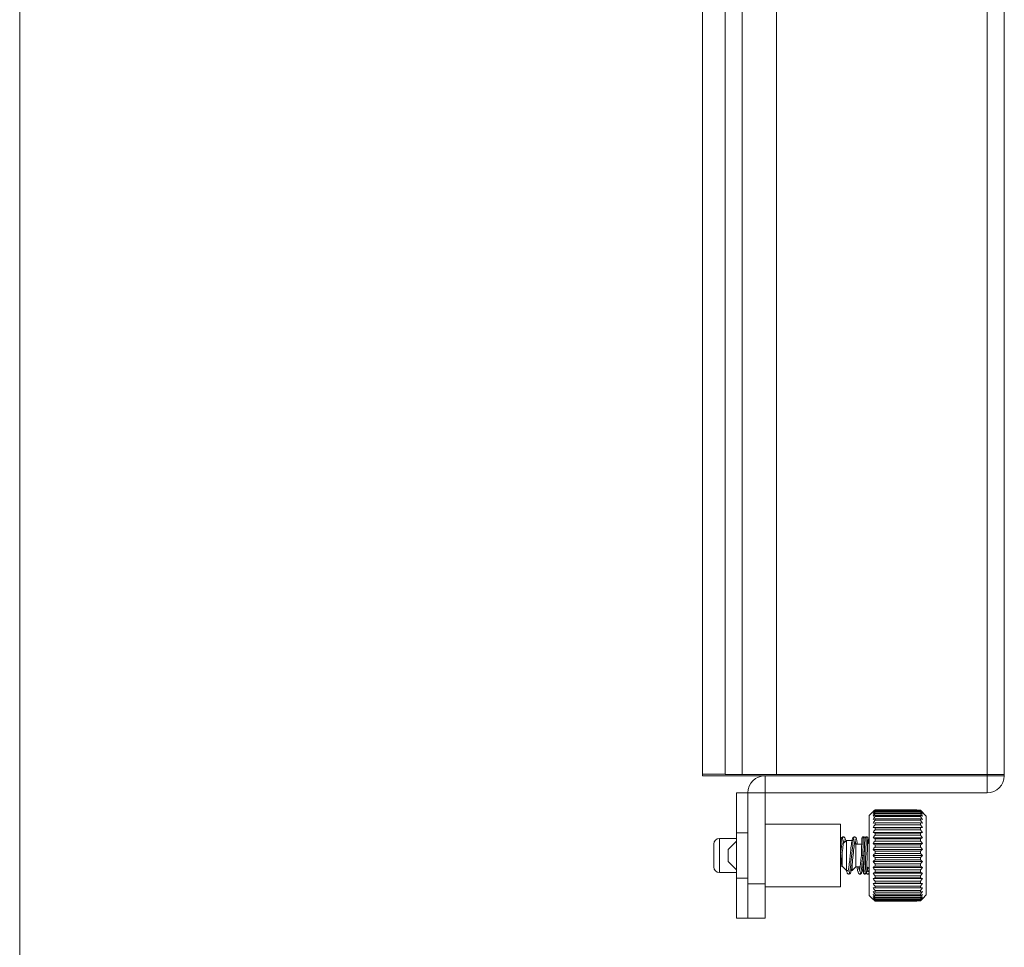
# Model space of a CAD drawing. Header units: millimetres. Extents: x 3925 to 5043, y -86 to 778.
# Tile 274 of 439: x 4484 to 4505, y 403 to 423. Entities that reach past the tile are written whole.
import ezdxf

# ---------------------------------------------------------------- set-up
doc = ezdxf.new("R2010")
doc.units = ezdxf.units.MM
doc.header["$LTSCALE"] = 46.255
doc.linetypes.add('SLD-Solid', pattern=[0])
doc.layers.add('Form', color=7, linetype='CONTINUOUS', lineweight=13)
for name, color, linetype in [('H30K-FOG-FILDXF_CONTINUOUS_LINE', 7, 'CONTINUOUS'), ('H30K-SPONGE-DXF_CONTINUOUS_LINE', 7, 'CONTINUOUS'), ('PIN-D3_L3-T1DXF_CONTINUOUS_LINE', 7, 'CONTINUOUS'), ('SW3DPS-52-39DXF_CONTINUOUS_LINE', 7, 'CONTINUOUS')]:
    doc.layers.add(name, color=color, linetype=linetype)

msp = doc.modelspace()

# ---------------------------------------------------------------- linework, layer by layer
at = {"layer": 'Form', "color": 7, "linetype": 'SLD-Solid', "lineweight": 0}
msp.add_line((4483.7114, 752.1606), (4483.7114, 280.2171), dxfattribs=at)
at = {"layer": 'H30K-FOG-FILDXF_CONTINUOUS_LINE', "color": 7, "linetype": 'Continuous', "lineweight": 0}
for p, q in [((4505.3171, 406.4311), (4505.3171, 439.2561)), ((4499.1921, 406.4561), (4499.1921, 439.2311)), ((4499.5671, 406.4561), (4499.5671, 439.2311)), ((4500.3171, 406.4561), (4500.3171, 439.2311)), ((4504.9421, 406.4561), (4504.9421, 439.2311)), ((4499.1924, 406.4561), (4500.3171, 406.4561)), ((4504.9421, 406.4311), (4500.0671, 406.4311)), ((4500.0671, 403.3061), (4500.0671, 406.4311)), ((4500.3171, 406.4561), (4505.3171, 406.4561)), ((4504.9421, 406.4561), (4504.9421, 406.4311)), ((4505.3171, 406.4311), (4504.9421, 406.4311)), ((4504.9421, 406.0561), (4504.9421, 406.4311)), ((4499.6921, 406.0561), (4504.9421, 406.0561)), ((4499.6921, 403.3061), (4499.6921, 406.0561)), ((4500.0671, 404.0561), (4499.6921, 404.0561)), ((4500.0671, 403.3061), (4499.6921, 403.3061))]:
    msp.add_line(p, q, dxfattribs=at)
for centre, start, end in [((4500.0671, 406.0561), 90, 180), ((4504.9421, 406.4311), 270, 0)]:
    msp.add_arc(centre, 0.375, start, end, dxfattribs=at)
at = {"layer": 'H30K-SPONGE-DXF_CONTINUOUS_LINE', "color": 7, "linetype": 'Continuous', "lineweight": 0}
for p, q in [((4498.6921, 439.2186), (4498.6921, 406.4686)), ((4499.1924, 406.4686), (4498.6921, 406.4686)), ((4498.6921, 406.4311), (4498.6921, 406.4686)), ((4500.0671, 406.4311), (4498.6921, 406.4311)), ((4499.4421, 406.0561), (4499.6921, 406.0561)), ((4499.4421, 403.3061), (4499.4421, 406.0561)), ((4499.4421, 405.1811), (4499.6921, 405.1811)), ((4499.6921, 403.9107), (4499.6921, 405.1811)), ((4499.6921, 403.9783), (4499.6921, 405.1811)), ((4499.4421, 404.1811), (4499.6921, 404.1811)), ((4499.4421, 403.3061), (4499.6921, 403.3061))]:
    msp.add_line(p, q, dxfattribs=at)
at = {"layer": 'PIN-D3_L3-T1DXF_CONTINUOUS_LINE', "color": 7, "linetype": 'Continuous', "lineweight": 0}
for p, q in [((4498.9421, 404.9311), (4498.9421, 404.4311)), ((4499.0671, 405.0561), (4499.4421, 405.0561)), ((4499.0671, 405.0561), (4499.0671, 404.3061)), ((4499.0671, 404.3061), (4499.4421, 404.3061))]:
    msp.add_line(p, q, dxfattribs=at)
for centre, start, end in [((4499.0671, 404.9311), 90, 180), ((4499.0671, 404.4311), 180, 270)]:
    msp.add_arc(centre, 0.125, start, end, dxfattribs=at)
at = {"layer": 'SW3DPS-52-39DXF_CONTINUOUS_LINE', "color": 7, "linetype": 'Continuous', "lineweight": 0}
for p, q in [((4502.3551, 405.5561), (4502.4356, 405.6366)), ((4502.3551, 403.8061), (4502.3551, 405.5561)), ((4502.4359, 405.6364), (4502.4575, 405.657)), ((4502.4575, 405.657), (4502.4801, 405.6781)), ((4502.4801, 405.6811), (4502.4711, 405.6721)), ((4502.4801, 405.6811), (4503.3988, 405.6811)), ((4502.4801, 405.6781), (4503.3988, 405.6781)), ((4502.4801, 405.6725), (4502.4801, 405.6781)), ((4502.4801, 405.6725), (4503.4801, 405.6725)), ((4502.4801, 405.6575), (4503.4801, 405.6575)), ((4502.4801, 405.6447), (4502.4801, 405.6575)), ((4502.4801, 405.6447), (4503.4801, 405.6447)), ((4502.4801, 405.6179), (4503.4801, 405.6179)), ((4502.4801, 405.598), (4502.4801, 405.6179)), ((4502.4801, 405.598), (4503.4801, 405.598)), ((4502.4801, 405.5601), (4503.4801, 405.5601)), ((4502.4801, 405.5336), (4502.4801, 405.5601)), ((4503.3988, 405.673), (4503.3988, 405.6811)), ((4503.3988, 405.673), (4503.4801, 405.673)), ((4503.4801, 405.673), (4503.6051, 405.5469)), ((4503.4801, 405.6447), (4503.4801, 405.6575)), ((4503.4801, 405.598), (4503.4801, 405.6179)), ((4503.4801, 405.5336), (4503.4801, 405.5601)), ((4503.6051, 405.5469), (4503.6051, 403.8154)), ((4501.7241, 405.3686), (4500.0671, 405.3686)), ((4501.7241, 405.3686), (4501.7241, 403.9936)), ((4502.4359, 405.4735), (4502.4801, 405.4852)), ((4502.4359, 405.3914), (4502.4801, 405.3946)), ((4502.4801, 405.5336), (4503.4801, 405.5336)), ((4502.4801, 405.4852), (4503.4801, 405.4852)), ((4502.4801, 405.4525), (4502.4801, 405.4852)), ((4502.4801, 405.4525), (4503.4801, 405.4525)), ((4502.4801, 405.3946), (4503.4801, 405.3946)), ((4502.4801, 405.3565), (4502.4801, 405.3946)), ((4502.4801, 405.3565), (4503.4801, 405.3565)), ((4503.4801, 405.4852), (4503.5243, 405.4735)), ((4503.4801, 405.4525), (4503.4801, 405.4852)), ((4503.4801, 405.3946), (4503.5243, 405.3914)), ((4503.4801, 405.3565), (4503.4801, 405.3946)), ((4503.5243, 405.2955), (4502.4359, 405.2955)), ((4502.4359, 405.2955), (4502.4801, 405.2902)), ((4503.5243, 405.1876), (4502.4359, 405.1876)), ((4502.4359, 405.1876), (4502.4801, 405.1739)), ((4502.4801, 405.2902), (4503.4801, 405.2902)), ((4502.4801, 405.2472), (4502.4801, 405.2902)), ((4502.4801, 405.2472), (4503.4801, 405.2472)), ((4502.4801, 405.1739), (4503.4801, 405.1739)), ((4502.4801, 405.127), (4502.4801, 405.1739)), ((4502.4801, 405.127), (4503.4801, 405.127)), ((4503.4801, 405.2902), (4503.5243, 405.2955)), ((4503.4801, 405.2472), (4503.4801, 405.2902)), ((4503.4801, 405.1739), (4503.5243, 405.1876)), ((4503.4801, 405.127), (4503.4801, 405.1739)), ((4499.2563, 404.8113), (4499.4421, 404.9971)), ((4501.7841, 404.942), (4501.8534, 405.0113)), ((4501.9764, 405.0113), (4501.8534, 405.0113)), ((4501.8534, 404.3509), (4501.8534, 405.0113)), ((4501.9797, 405.0269), (4501.9755, 405.0071)), ((4502.0083, 405.0374), (4502.0021, 405.0013)), ((4502.0315, 404.9599), (4502.0603, 404.9311)), ((4502.0576, 404.9337), (4502.0572, 404.9367)), ((4502.1875, 404.9311), (4502.0603, 404.9311)), ((4502.0603, 404.9311), (4502.0603, 404.4311)), ((4502.1876, 404.9363), (4502.1856, 404.8766)), ((4502.189, 404.9725), (4502.1876, 404.9363)), ((4502.1899, 404.9925), (4502.189, 404.9725)), ((4502.1908, 405.0096), (4502.1899, 404.9925)), ((4502.2492, 404.8781), (4502.2506, 404.9211)), ((4502.2513, 404.9362), (4502.2495, 404.8821)), ((4502.2506, 404.9211), (4502.252, 404.9578)), ((4502.2526, 404.9696), (4502.2513, 404.9362)), ((4502.252, 404.9578), (4502.2528, 404.9786)), ((4502.2534, 404.9886), (4502.2526, 404.9696)), ((4502.2528, 404.9786), (4502.2537, 404.9965)), ((4502.2542, 405.005), (4502.2534, 404.9886)), ((4502.2555, 405.029), (4502.2561, 405.0359)), ((4502.2559, 405.0334), (4502.2562, 405.0375)), ((4502.2568, 405.0448), (4502.2562, 405.0375)), ((4502.2562, 405.0373), (4502.2562, 405.0375)), ((4502.2822, 404.9311), (4502.2803, 404.8665)), ((4502.3122, 404.8572), (4502.3137, 404.9042)), ((4502.3137, 404.9042), (4502.3151, 404.9446)), ((4502.3151, 404.9446), (4502.3165, 404.9783)), ((4502.3165, 404.9783), (4502.3174, 404.9969)), ((4502.3286, 405.0079), (4502.3278, 405.0222)), ((4502.3294, 404.991), (4502.3286, 405.0079)), ((4502.3303, 404.9714), (4502.3294, 404.991)), ((4502.331, 404.9523), (4502.3303, 404.9714)), ((4503.5243, 405.0699), (4502.4359, 405.0699)), ((4503.5243, 404.9446), (4502.4359, 404.9446)), ((4502.4801, 405.048), (4503.4801, 405.048)), ((4502.4801, 404.9981), (4502.4801, 405.048)), ((4502.4801, 404.9981), (4503.4801, 404.9981)), ((4502.4801, 404.9149), (4503.4801, 404.9149)), ((4502.4801, 404.863), (4502.4801, 404.9149)), ((4503.4801, 404.9981), (4503.4801, 405.048)), ((4503.4801, 404.863), (4503.4801, 404.9149)), ((4499.2563, 404.551), (4499.2563, 404.8113)), ((4501.7613, 404.7494), (4501.7613, 404.443)), ((4502.1806, 404.7), (4502.1801, 404.6811)), ((4502.1801, 404.6811), (4502.2436, 404.6811)), ((4502.1856, 404.8766), (4502.1806, 404.7)), ((4502.244, 404.6878), (4502.2435, 404.6683)), ((4502.2436, 404.6811), (4502.2441, 404.6979)), ((4502.2495, 404.8821), (4502.244, 404.6878)), ((4502.2441, 404.6979), (4502.2472, 404.8118)), ((4502.2472, 404.8118), (4502.2492, 404.8781)), ((4502.2803, 404.8665), (4502.2787, 404.8071)), ((4502.3012, 404.467), (4502.3122, 404.8572)), ((4503.5243, 404.8141), (4502.4359, 404.8141)), ((4503.5243, 404.6811), (4502.4359, 404.6811)), ((4502.4801, 404.863), (4503.4801, 404.863)), ((4502.4801, 404.7773), (4503.4801, 404.7773)), ((4502.4801, 404.7244), (4502.4801, 404.7773)), ((4502.4801, 404.7244), (4503.4801, 404.7244)), ((4503.4801, 404.7244), (4503.4801, 404.7773)), ((4499.2563, 404.551), (4499.4421, 404.3651)), ((4501.9801, 404.505), (4501.9801, 404.3509)), ((4502.2384, 404.4877), (4502.237, 404.445)), ((4502.2403, 404.5544), (4502.2384, 404.4877)), ((4502.2435, 404.6683), (4502.2403, 404.5544)), ((4502.2993, 404.4119), (4502.3012, 404.467)), ((4503.5243, 404.5481), (4502.4359, 404.5481)), ((4502.4801, 404.6379), (4503.4801, 404.6379)), ((4502.4801, 404.5849), (4502.4801, 404.6379)), ((4502.4801, 404.5849), (4503.4801, 404.5849)), ((4502.4801, 404.4992), (4503.4801, 404.4992)), ((4502.4801, 404.4473), (4502.4801, 404.4992)), ((4503.4801, 404.5849), (4503.4801, 404.6379)), ((4503.4801, 404.4473), (4503.4801, 404.4992)), ((4501.7613, 404.443), (4501.7278, 404.443)), ((4501.7613, 404.443), (4501.8534, 404.3509)), ((4501.8934, 404.3509), (4501.8534, 404.3509)), ((4501.9343, 404.3748), (4501.9281, 404.3356)), ((4501.9801, 404.3509), (4501.958, 404.3509)), ((4501.9801, 404.3509), (4502.0603, 404.4311)), ((4502.1518, 404.4311), (4502.0603, 404.4311)), ((4502.1507, 404.4234), (4502.1496, 404.4311)), ((4502.2365, 404.4311), (4502.2155, 404.4311)), ((4502.2193, 404.4311), (4502.2198, 404.4161)), ((4502.2198, 404.4161), (4502.2212, 404.3819)), ((4502.2212, 404.3819), (4502.2221, 404.3627)), ((4502.2221, 404.3627), (4502.223, 404.3463)), ((4502.2344, 404.379), (4502.2336, 404.3626)), ((4502.2356, 404.4089), (4502.2344, 404.379)), ((4502.237, 404.445), (4502.2356, 404.4089)), ((4502.2971, 404.3608), (4502.2979, 404.379)), ((4502.2979, 404.379), (4502.2993, 404.4119)), ((4502.299, 404.283), (4502.2994, 404.2825)), ((4502.2994, 404.2825), (4502.306, 404.2767)), ((4502.306, 404.2767), (4502.3143, 404.2729)), ((4502.3143, 404.2729), (4502.3233, 404.2716)), ((4502.3233, 404.3351), (4502.323, 404.335)), ((4502.3233, 404.2716), (4502.3237, 404.2716)), ((4502.3233, 404.2716), (4502.3237, 404.2716)), ((4502.3495, 404.36), (4502.3483, 404.3854)), ((4502.3503, 404.3456), (4502.3495, 404.36)), ((4502.3548, 404.3077), (4502.3523, 404.3164)), ((4503.5243, 404.4177), (4502.4359, 404.4177)), ((4503.5243, 404.2924), (4502.4359, 404.2924)), ((4502.4801, 404.4473), (4503.4801, 404.4473)), ((4502.4801, 404.3642), (4503.4801, 404.3642)), ((4502.4801, 404.3143), (4502.4801, 404.3642)), ((4502.4801, 404.3143), (4503.4801, 404.3143)), ((4503.4801, 404.3143), (4503.4801, 404.3642)), ((4502.4801, 404.1884), (4502.4359, 404.1746)), ((4503.5243, 404.1746), (4502.4359, 404.1746)), ((4502.4801, 404.0721), (4502.4359, 404.0667)), ((4503.5243, 404.0667), (4502.4359, 404.0667)), ((4502.4801, 404.2353), (4503.4801, 404.2353)), ((4502.4801, 404.1884), (4502.4801, 404.2353)), ((4502.4801, 404.1884), (4503.4801, 404.1884)), ((4502.4801, 404.115), (4503.4801, 404.115)), ((4502.4801, 404.0721), (4502.4801, 404.115)), ((4502.4801, 404.0721), (4503.4801, 404.0721)), ((4503.4801, 404.1884), (4503.4801, 404.2353)), ((4503.5243, 404.1746), (4503.4801, 404.1884)), ((4503.4801, 404.0721), (4503.4801, 404.115)), ((4503.5243, 404.0667), (4503.4801, 404.0721)), ((4500.0671, 403.9936), (4501.7241, 403.9936)), ((4502.4801, 403.9676), (4502.4359, 403.9708)), ((4502.4801, 403.8771), (4502.4359, 403.8887)), ((4502.4801, 404.0058), (4503.4801, 404.0058)), ((4502.4801, 403.9676), (4502.4801, 404.0058)), ((4502.4801, 403.9676), (4503.4801, 403.9676)), ((4502.4801, 403.9097), (4503.4801, 403.9097)), ((4502.4801, 403.8771), (4502.4801, 403.9097)), ((4502.4801, 403.8771), (4503.4801, 403.8771)), ((4502.4801, 403.8287), (4503.4801, 403.8287)), ((4502.4801, 403.8021), (4502.4801, 403.8287)), ((4503.4801, 403.9676), (4503.4801, 404.0058)), ((4503.5243, 403.9708), (4503.4801, 403.9676)), ((4503.4801, 403.8771), (4503.4801, 403.9097)), ((4503.5243, 403.8887), (4503.4801, 403.8771)), ((4503.4801, 403.8021), (4503.4801, 403.8287)), ((4503.6051, 403.8154), (4503.5288, 403.7383)), ((4502.3551, 403.8061), (4502.4356, 403.7256)), ((4502.4711, 403.6901), (4502.4801, 403.6812)), ((4502.4801, 403.8021), (4503.4801, 403.8021)), ((4502.4801, 403.7642), (4503.4801, 403.7642)), ((4502.4801, 403.7443), (4502.4801, 403.7642)), ((4502.4801, 403.7443), (4503.4801, 403.7443)), ((4502.4801, 403.7176), (4503.4801, 403.7176)), ((4502.4801, 403.7048), (4502.4801, 403.7176)), ((4502.4801, 403.7048), (4503.4801, 403.7048)), ((4502.4801, 403.6897), (4503.4801, 403.6897)), ((4502.4801, 403.6842), (4502.4801, 403.6897)), ((4502.4801, 403.6842), (4503.3988, 403.6842)), ((4502.4801, 403.6812), (4503.3988, 403.6812)), ((4503.3988, 403.6892), (4503.4801, 403.6892)), ((4503.3988, 403.6812), (4503.3988, 403.6892)), ((4503.4801, 403.7443), (4503.4801, 403.7642)), ((4503.5288, 403.7383), (4503.4801, 403.6892)), ((4503.4801, 403.7048), (4503.4801, 403.7176))]:
    msp.add_line(p, q, dxfattribs=at)
for points in [[(4502.4801, 405.6725), (4502.4575, 405.6472), (4502.4359, 405.6224)], [(4502.4711, 405.6721), (4502.4532, 405.6541), (4502.4359, 405.6364)], [(4502.4359, 405.6224), (4502.4575, 405.6398), (4502.4801, 405.6575)], [(4502.4801, 405.6447), (4502.4575, 405.6171), (4502.4359, 405.5902)], [(4502.4359, 405.5902), (4502.4575, 405.6039), (4502.4801, 405.6179)], [(4502.4801, 405.598), (4502.4575, 405.5688), (4502.4359, 405.5402)], [(4502.4359, 405.5402), (4502.4575, 405.55), (4502.4801, 405.5601)], [(4503.5243, 405.6224), (4503.5026, 405.6472), (4503.4801, 405.6725)], [(4503.4801, 405.6575), (4503.5026, 405.6398), (4503.5243, 405.6224)], [(4503.5243, 405.5902), (4503.5026, 405.6171), (4503.4801, 405.6447)], [(4503.4801, 405.6179), (4503.5026, 405.6039), (4503.5243, 405.5902)], [(4503.5243, 405.5402), (4503.5026, 405.5688), (4503.4801, 405.598)], [(4503.4801, 405.5601), (4503.5026, 405.55), (4503.5243, 405.5402)], [(4502.4801, 405.5336), (4502.4575, 405.5032), (4502.4359, 405.4735)], [(4502.4801, 405.4525), (4502.4575, 405.4216), (4502.4359, 405.3914)], [(4502.4801, 405.3565), (4502.4575, 405.3256), (4502.4359, 405.2955)], [(4503.5243, 405.4735), (4503.5026, 405.5032), (4503.4801, 405.5336)], [(4503.5243, 405.3914), (4503.5026, 405.4216), (4503.4801, 405.4525)], [(4503.5243, 405.2955), (4503.5026, 405.3256), (4503.4801, 405.3565)], [(4502.4801, 405.2472), (4502.4575, 405.2171), (4502.4359, 405.1876)], [(4502.4801, 405.127), (4502.4575, 405.0981), (4502.4359, 405.0699)], [(4503.5243, 405.1876), (4503.5026, 405.2171), (4503.4801, 405.2472)], [(4503.5243, 405.0699), (4503.5026, 405.0981), (4503.4801, 405.127)], [(4501.7837, 405.0907), (4501.7743, 405.0894), (4501.7632, 405.0843), (4501.7543, 405.076), (4501.7476, 405.0655), (4501.7426, 405.0538), (4501.7383, 405.04), (4501.7341, 405.023), (4501.7299, 405.0021), (4501.7255, 404.9767), (4501.7241, 404.9673)], [(4501.7672, 405.0548), (4501.7611, 405.0236), (4501.7549, 404.9835), (4501.7486, 404.9357), (4501.7424, 404.8816), (4501.7362, 404.8224), (4501.7301, 404.7601), (4501.7241, 404.6976)], [(4501.7611, 404.7473), (4501.7659, 404.7924), (4501.7705, 404.8338), (4501.7749, 404.8715), (4501.7791, 404.9055), (4501.7832, 404.936)], [(4501.7837, 405.0907), (4501.7796, 405.0885), (4501.7734, 405.0766), (4501.7672, 405.0548)], [(4501.7832, 404.936), (4501.7872, 404.9628), (4501.7911, 404.9855), (4501.7947, 405.004), (4501.798, 405.0184), (4501.8008, 405.0287), (4501.803, 405.0348), (4501.8032, 405.0353)], [(4501.8385, 404.9964), (4501.8364, 405.0077), (4501.8323, 405.0273), (4501.8281, 405.0432), (4501.8238, 405.0563), (4501.8191, 405.0667), (4501.8132, 405.0759), (4501.8045, 405.084), (4501.7934, 405.0893), (4501.7837, 405.0907)], [(4501.8073, 404.9652), (4501.8062, 404.9708), (4501.7998, 404.998), (4501.7959, 405.0093)], [(4501.9755, 405.0071), (4501.9713, 404.9833), (4501.9669, 404.9554), (4501.9624, 404.9229), (4501.9577, 404.886), (4501.9529, 404.8452), (4501.948, 404.801), (4501.943, 404.7545), (4501.9332, 404.659)], [(4502.0021, 405.0013), (4501.996, 404.9573), (4501.9899, 404.9063), (4501.9837, 404.8495), (4501.9775, 404.7884), (4501.9713, 404.7246)], [(4502.0284, 405.0907), (4502.019, 405.0894), (4502.0079, 405.0843), (4501.9992, 405.0763), (4501.9932, 405.0672), (4501.9883, 405.0565), (4501.9839, 405.0432), (4501.9797, 405.0269)], [(4501.9933, 404.6266), (4502.0068, 404.7568), (4502.011, 404.7964), (4502.0152, 404.8341), (4502.0193, 404.8696), (4502.0234, 404.9022), (4502.0273, 404.9315), (4502.031, 404.9571)], [(4502.0283, 405.0907), (4502.0268, 405.0904), (4502.0206, 405.0827), (4502.0145, 405.0648), (4502.0083, 405.0374)], [(4502.0932, 404.9311), (4502.0916, 404.9432), (4502.0875, 404.9707), (4502.0836, 404.9943), (4502.0797, 405.0145), (4502.0759, 405.0315), (4502.0721, 405.0455), (4502.0682, 405.0571), (4502.0636, 405.0671), (4502.0577, 405.0761), (4502.0491, 405.0841), (4502.038, 405.0894), (4502.0284, 405.0907)], [(4502.031, 404.9571), (4502.0346, 404.9788), (4502.0379, 404.9967), (4502.0409, 405.011), (4502.0436, 405.022), (4502.046, 405.0301), (4502.0479, 405.0352), (4502.048, 405.0356)], [(4502.0572, 404.9367), (4502.0508, 404.9715), (4502.0443, 404.9985), (4502.0405, 405.0094)], [(4502.2278, 405.0907), (4502.2209, 405.09), (4502.2121, 405.0866), (4502.2052, 405.0814), (4502.2007, 405.0759), (4502.1981, 405.0711), (4502.1967, 405.0671), (4502.1958, 405.064), (4502.1952, 405.0612), (4502.1947, 405.0584), (4502.1943, 405.0556), (4502.1939, 405.0524), (4502.1935, 405.0489), (4502.1932, 405.045), (4502.1928, 405.0405), (4502.1924, 405.0356), (4502.192, 405.03), (4502.1916, 405.0239), (4502.1908, 405.0096)], [(4502.2278, 405.0907), (4502.2262, 405.0854), (4502.2246, 405.0701), (4502.223, 405.0453), (4502.2214, 405.0116), (4502.2198, 404.9697), (4502.2182, 404.9207), (4502.2166, 404.8661), (4502.215, 404.807), (4502.2119, 404.6811)], [(4502.2596, 405.0645), (4502.259, 405.0667), (4502.2577, 405.0706), (4502.2552, 405.0754), (4502.2508, 405.0809), (4502.244, 405.0863), (4502.2351, 405.0899), (4502.2278, 405.0907)], [(4502.2537, 404.9965), (4502.2545, 405.0116), (4502.2548, 405.0181), (4502.2552, 405.0238), (4502.2557, 405.0308)], [(4502.2554, 405.0252), (4502.255, 405.019), (4502.2542, 405.005)], [(4502.2603, 405.0669), (4502.2594, 405.0637), (4502.2588, 405.0609), (4502.2584, 405.0582), (4502.2579, 405.0553), (4502.2576, 405.0521), (4502.2572, 405.0487), (4502.2568, 405.0448)], [(4502.2915, 405.0907), (4502.2845, 405.0899), (4502.2756, 405.0865), (4502.2687, 405.0812), (4502.2643, 405.0757), (4502.2617, 405.0708), (4502.2603, 405.0669)], [(4502.2915, 405.0907), (4502.2899, 405.0855), (4502.2883, 405.0704), (4502.2867, 405.0457), (4502.2851, 405.012), (4502.2835, 404.9703), (4502.2822, 404.9311)], [(4502.3278, 405.0222), (4502.3274, 405.0284), (4502.327, 405.034), (4502.3266, 405.0391), (4502.3262, 405.0437), (4502.3259, 405.0478), (4502.3255, 405.0515), (4502.3251, 405.0548), (4502.3246, 405.0578), (4502.3242, 405.0607), (4502.3236, 405.0635), (4502.3227, 405.0667), (4502.3213, 405.0706), (4502.3189, 405.0754), (4502.3145, 405.0809), (4502.3076, 405.0863), (4502.2987, 405.0899), (4502.2915, 405.0907)], [(4502.3174, 404.9969), (4502.3182, 405.0125), (4502.3186, 405.0192), (4502.319, 405.0252), (4502.3193, 405.0305), (4502.3197, 405.0351), (4502.32, 405.0391), (4502.3204, 405.0424), (4502.3206, 405.0451), (4502.3209, 405.0471), (4502.3211, 405.0486), (4502.3211, 405.0487)], [(4502.4359, 405.0699), (4502.4575, 405.0591), (4502.4801, 405.048)], [(4502.4801, 404.9981), (4502.4575, 404.971), (4502.4359, 404.9446)], [(4502.4359, 404.9446), (4502.4575, 404.9299), (4502.4801, 404.9149)], [(4503.4801, 405.048), (4503.5026, 405.059), (4503.5243, 405.0699)], [(4503.5243, 404.9446), (4503.5026, 404.971), (4503.4801, 404.9981)], [(4503.4801, 404.9149), (4503.5026, 404.9299), (4503.5243, 404.9446)], [(4501.7241, 404.416), (4501.7255, 404.4261), (4501.73, 404.46), (4501.7347, 404.4992), (4501.7399, 404.5446), (4501.7453, 404.5946), (4501.7611, 404.7473)], [(4501.9713, 404.7246), (4501.959, 404.5955), (4501.9528, 404.5335), (4501.9467, 404.4751), (4501.9405, 404.4218), (4501.9343, 404.3748)], [(4502.1801, 404.6811), (4502.1711, 404.5946), (4502.1669, 404.5551), (4502.1628, 404.5188), (4502.1589, 404.4857), (4502.1551, 404.4555), (4502.1514, 404.4282), (4502.1478, 404.4039), (4502.1444, 404.3828), (4502.1411, 404.3649), (4502.138, 404.3503), (4502.1351, 404.3389), (4502.1327, 404.331), (4502.131, 404.3266), (4502.1307, 404.326)], [(4502.1507, 404.2715), (4502.1602, 404.2728), (4502.171, 404.2779), (4502.1796, 404.2856), (4502.1856, 404.2944), (4502.1901, 404.304), (4502.1941, 404.3155), (4502.198, 404.3296), (4502.2018, 404.3466), (4502.2057, 404.3668), (4502.2097, 404.3906), (4502.2139, 404.4185), (4502.2182, 404.4508), (4502.2228, 404.4878), (4502.2276, 404.5297), (4502.2327, 404.5765), (4502.2382, 404.6282), (4502.2436, 404.6811)], [(4502.2119, 404.6811), (4502.2057, 404.6169), (4502.1996, 404.554), (4502.1934, 404.4942), (4502.1873, 404.4392), (4502.1811, 404.3902), (4502.175, 404.3484)], [(4502.2787, 404.8071), (4502.2724, 404.5545), (4502.2708, 404.495), (4502.2692, 404.4401), (4502.2676, 404.3912), (4502.266, 404.3495), (4502.2644, 404.316), (4502.2628, 404.2915), (4502.2612, 404.2766), (4502.2596, 404.2715)], [(4502.4801, 404.863), (4502.4575, 404.8383), (4502.4359, 404.8141)], [(4502.4359, 404.8141), (4502.4575, 404.796), (4502.4801, 404.7773)], [(4502.4801, 404.7244), (4502.4575, 404.7025), (4502.4359, 404.6811)], [(4502.4359, 404.6811), (4502.4575, 404.6597), (4502.4801, 404.6379)], [(4503.5243, 404.8141), (4503.5026, 404.8383), (4503.4801, 404.863)], [(4503.4801, 404.7773), (4503.5026, 404.7959), (4503.5243, 404.8141)], [(4503.5243, 404.6811), (4503.5026, 404.7025), (4503.4801, 404.7244)], [(4503.4801, 404.6379), (4503.5026, 404.6597), (4503.5243, 404.6811)], [(4501.9332, 404.659), (4501.9284, 404.613), (4501.9238, 404.5701), (4501.9196, 404.5315), (4501.9155, 404.4966), (4501.9116, 404.4648), (4501.9078, 404.4362), (4501.9042, 404.4107), (4501.9007, 404.3885), (4501.8973, 404.3696), (4501.8941, 404.3539)], [(4501.9554, 404.3384), (4501.9596, 404.3588), (4501.9638, 404.3832), (4501.9682, 404.4119), (4501.9729, 404.4457), (4501.9778, 404.4858), (4501.9831, 404.5314), (4501.9883, 404.5794), (4501.9933, 404.6266)], [(4502.4801, 404.5849), (4502.4575, 404.5663), (4502.4359, 404.5481)], [(4502.4359, 404.5481), (4502.4575, 404.524), (4502.4801, 404.4992)], [(4503.5243, 404.5481), (4503.5026, 404.5663), (4503.4801, 404.5849)], [(4503.4801, 404.4992), (4503.5026, 404.524), (4503.5243, 404.5481)], [(4501.8541, 404.3509), (4501.8569, 404.3372), (4501.8612, 404.3204), (4501.8656, 404.3068), (4501.8706, 404.2955), (4501.8768, 404.286), (4501.8855, 404.278), (4501.8966, 404.2728), (4501.906, 404.2716)], [(4501.8941, 404.3539), (4501.8912, 404.3415), (4501.8886, 404.3327), (4501.8866, 404.3273), (4501.8864, 404.3269)], [(4501.906, 404.2716), (4501.9155, 404.2728), (4501.9264, 404.2779), (4501.9352, 404.2859), (4501.9418, 404.2962), (4501.9469, 404.3078), (4501.9512, 404.3216), (4501.9554, 404.3384)], [(4501.9281, 404.3356), (4501.9219, 404.3052), (4501.9157, 404.2843), (4501.9095, 404.2732), (4501.906, 404.2716)], [(4502.0858, 404.4311), (4502.0864, 404.4267), (4502.0907, 404.3968), (4502.0949, 404.3711), (4502.099, 404.3492), (4502.1031, 404.3311), (4502.1071, 404.3161), (4502.1113, 404.3041), (4502.116, 404.2942), (4502.122, 404.2855), (4502.1306, 404.2777), (4502.1416, 404.2727), (4502.1507, 404.2715)], [(4502.1385, 404.3529), (4502.1346, 404.3644), (4502.1281, 404.3918), (4502.1216, 404.4272), (4502.121, 404.4311)], [(4502.175, 404.3484), (4502.1688, 404.3149), (4502.1626, 404.2906), (4502.1564, 404.276), (4502.1507, 404.2715)], [(4502.223, 404.3463), (4502.2234, 404.3391), (4502.2238, 404.3326), (4502.2242, 404.3266), (4502.2246, 404.3213), (4502.2251, 404.3166), (4502.2255, 404.3124), (4502.2259, 404.3086), (4502.2264, 404.3052), (4502.2269, 404.3021), (4502.2275, 404.299), (4502.2284, 404.2956), (4502.2298, 404.2915), (4502.2324, 404.2866), (4502.2368, 404.2811), (4502.2437, 404.2758), (4502.2526, 404.2723), (4502.2596, 404.2715)], [(4502.2336, 404.3626), (4502.2329, 404.3488), (4502.2325, 404.3429), (4502.2322, 404.3375), (4502.2318, 404.3328), (4502.2315, 404.3285), (4502.2312, 404.3248), (4502.2309, 404.3216), (4502.2307, 404.3188), (4502.2304, 404.3165), (4502.2302, 404.3148), (4502.23, 404.3136), (4502.23, 404.3135)], [(4502.2596, 404.2715), (4502.2669, 404.2724), (4502.2758, 404.2759), (4502.2827, 404.2813), (4502.287, 404.2869), (4502.2895, 404.2917), (4502.2909, 404.2956)], [(4502.2909, 404.2956), (4502.2917, 404.2987), (4502.2923, 404.3015), (4502.2928, 404.3043), (4502.2932, 404.3072), (4502.2936, 404.3104), (4502.294, 404.3139), (4502.2943, 404.3179), (4502.2947, 404.3223), (4502.2951, 404.3272), (4502.2955, 404.3327), (4502.2959, 404.3388), (4502.2963, 404.3455), (4502.2971, 404.3608)], [(4502.2919, 404.2994), (4502.2919, 404.2989), (4502.2944, 404.2903), (4502.299, 404.283)], [(4502.323, 404.335), (4502.3143, 404.3338), (4502.3061, 404.33), (4502.2994, 404.3241), (4502.2945, 404.3166), (4502.2941, 404.3153)], [(4502.3233, 404.3351), (4502.3217, 404.3396), (4502.32, 404.3533), (4502.3184, 404.3758), (4502.3167, 404.4065), (4502.3161, 404.4209)], [(4502.3523, 404.3164), (4502.3474, 404.324), (4502.3406, 404.3299), (4502.3323, 404.3337), (4502.3233, 404.3351)], [(4502.3237, 404.2716), (4502.3323, 404.2728), (4502.3405, 404.2766), (4502.3473, 404.2825), (4502.3522, 404.29), (4502.3547, 404.2987), (4502.3548, 404.3077)], [(4502.3529, 404.3143), (4502.3528, 404.3149), (4502.3525, 404.3168), (4502.3523, 404.3192), (4502.352, 404.3222), (4502.3517, 404.3258), (4502.3513, 404.3299), (4502.351, 404.3345), (4502.3506, 404.3397), (4502.3503, 404.3456)], [(4502.4801, 404.4473), (4502.4575, 404.4323), (4502.4359, 404.4177)], [(4502.4359, 404.4177), (4502.4575, 404.3912), (4502.4801, 404.3642)], [(4502.4801, 404.3143), (4502.4575, 404.3032), (4502.4359, 404.2924)], [(4502.4359, 404.2924), (4502.4575, 404.2641), (4502.4801, 404.2353)], [(4503.5243, 404.4177), (4503.5026, 404.4323), (4503.4801, 404.4473)], [(4503.4801, 404.3642), (4503.5026, 404.3912), (4503.5243, 404.4177)], [(4503.5243, 404.2924), (4503.5026, 404.3032), (4503.4801, 404.3143)], [(4503.4801, 404.2353), (4503.5026, 404.2641), (4503.5243, 404.2924)], [(4502.4359, 404.1746), (4502.4575, 404.1452), (4502.4801, 404.115)], [(4502.4359, 404.0667), (4502.4575, 404.0366), (4502.4801, 404.0058)], [(4503.4801, 404.115), (4503.5026, 404.1452), (4503.5243, 404.1746)], [(4503.4801, 404.0058), (4503.5026, 404.0366), (4503.5243, 404.0667)], [(4502.4359, 403.9708), (4502.4575, 403.9406), (4502.4801, 403.9097)], [(4502.4359, 403.8887), (4502.4575, 403.859), (4502.4801, 403.8287)], [(4502.4801, 403.8021), (4502.4575, 403.8122), (4502.4359, 403.8221)], [(4502.4359, 403.8221), (4502.4575, 403.7935), (4502.4801, 403.7642)], [(4503.4801, 403.9097), (4503.5026, 403.9406), (4503.5243, 403.9708)], [(4503.4801, 403.8287), (4503.5026, 403.859), (4503.5243, 403.8887)], [(4503.4801, 403.7642), (4503.5026, 403.7935), (4503.5243, 403.8221)], [(4503.5243, 403.8221), (4503.5026, 403.8122), (4503.4801, 403.8021)], [(4502.4801, 403.7443), (4502.4575, 403.7584), (4502.4359, 403.7721)], [(4502.4359, 403.7721), (4502.4575, 403.7452), (4502.4801, 403.7176)], [(4502.4801, 403.7048), (4502.4575, 403.7225), (4502.4359, 403.7398)], [(4502.4359, 403.7398), (4502.4575, 403.7151), (4502.4801, 403.6897)], [(4502.4801, 403.6842), (4502.4575, 403.7053), (4502.4359, 403.7259)], [(4502.4359, 403.7259), (4502.4532, 403.7082), (4502.4711, 403.6901)], [(4503.4801, 403.7176), (4503.5026, 403.7452), (4503.5243, 403.7721)], [(4503.5243, 403.7721), (4503.5026, 403.7584), (4503.4801, 403.7443)], [(4503.4801, 403.6897), (4503.5026, 403.7151), (4503.5243, 403.7398)], [(4503.5243, 403.7398), (4503.5026, 403.7225), (4503.4801, 403.7048)]]:
    msp.add_lwpolyline(points, dxfattribs=at)
for centre, start, end in [((4502.2801, 405.0061), 298.11967, 360), ((4502.2801, 404.3561), 0, 74.61907)]:
    msp.add_arc(centre, 0.075, start, end, dxfattribs=at)

doc.saveas('drawing.dxf')
